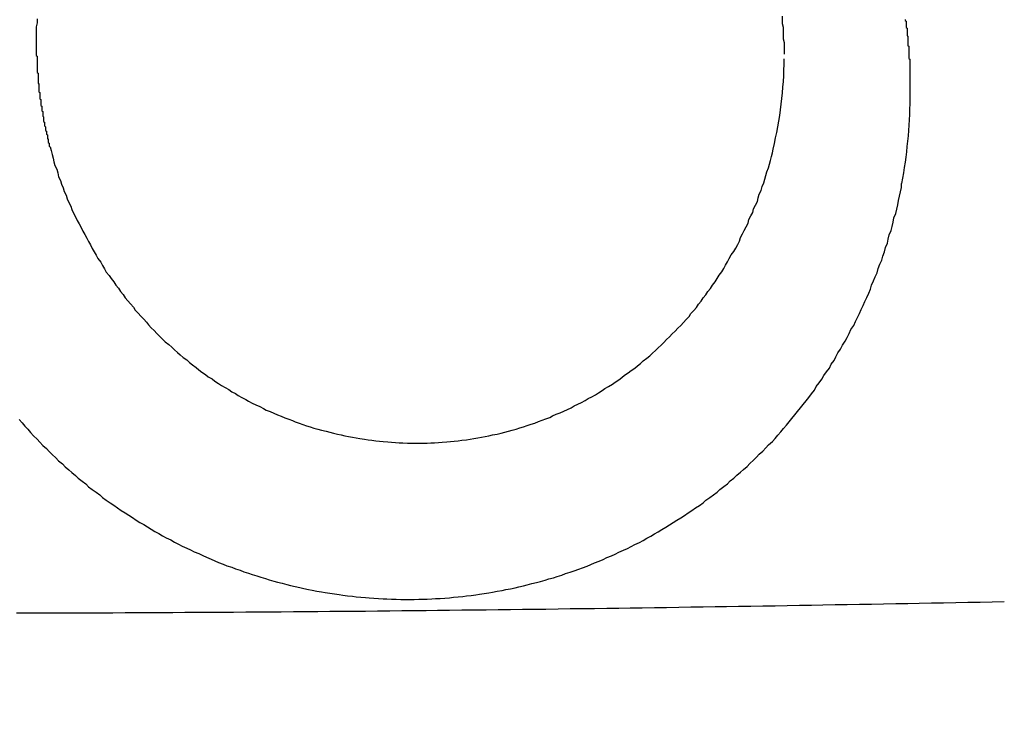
# Model space of a CAD drawing. Header units: millimetres. Extents: x 11979 to 23691, y 12825 to 41978.
# Tile 609 of 656: x 21624.738 to 21625.79, y 40478.395 to 40479.159. Entities that reach past the tile are written whole.
import ezdxf

# ---------------------------------------------------------------- set-up
doc = ezdxf.new("R2010")
doc.units = ezdxf.units.MM
for name, color, linetype in [('- niebieska cienka - izolacja', 120, 'Continuous'), ('-WYMIAR', 8, 'Continuous'), ('PROJEKTOWANE', 5, 'Continuous')]:
    doc.layers.add(name, color=color, linetype=linetype)
doc.styles.get("Standard").update_dxf_attribs({"font": 'arial.ttf'})
doc.dimstyles.new('CZA-KROPKA-50', dxfattribs={"dimtxt": 12, "dimasz": 1, "dimexe": 2, "dimexo": 25, "dimgap": 4, "dimtad": 1, "dimdec": 1, "dimrnd": 0.5, "dimzin": 9, "dimdsep": 46, "dimtxsty": 'Standard', "dimblk": 'CZA-KROPKA', "dimblk1": 'CZA-KROPKA', "dimblk2": 'CZA-KROPKA', "dimsah": 1, "dimcen": -20, "dimse1": 1, "dimse2": 1, "dimclrd": 8, "dimclre": 8, "dimclrt": 9, "dimadec": 0, "dimazin": 0, "dimtfac": 1, "dimtdec": 1, "dimtmove": 1, "dimatfit": 3, "dimldrblk": 'CZA-KROPKA', "dimfxl": 1, "dimtolj": 1, "dimtzin": 9, "dimarcsym": 0})

# ---------------------------------------------------------------- blocks, each defined once
blk = doc.blocks.new('CZA-KROPKA')
at = {"layer": '-WYMIAR', "linetype": 'ByBlock'}
for p, q in [((0, 10), (0, -10)), ((5, 0), (-5, 0))]:
    blk.add_line(p, q, dxfattribs=at)
at = {"layer": '-WYMIAR', "linetype": 'ByBlock', "const_width": 2.5}
blk.add_lwpolyline([(-1.25, 0, 1), (1.25, 0, 1)], format="xyb", close=True, dxfattribs=at)
blk = doc.blocks.new('*D1572')
at = {"layer": '-WYMIAR', "color": 8, "lineweight": -2}
blk.add_line((19929.2678, 40021.6846), (22203.2678, 40021.6846), dxfattribs=at)
at = {"layer": 'Defpoints', "color": 0}
for p in [(19928.2678, 40529.3414), (22204.2678, 40500.3414), (22204.2678, 40021.6846)]:
    blk.add_point(p, dxfattribs=at)
at = {"layer": '-WYMIAR', "color": 8, "lineweight": -2, "rotation": 180}
blk.add_blockref('CZA-KROPKA', (19928.2678, 40021.6846), dxfattribs=at)
at = {"layer": '-WYMIAR', "color": 8, "lineweight": -2}
blk.add_blockref('CZA-KROPKA', (22204.2678, 40021.6846), dxfattribs=at)
at = {"layer": '-WYMIAR', "color": 9, "insert": (21066.2678, 40031.8115), "char_height": 12, "attachment_point": 5}
blk.add_mtext('\\A1;2276', dxfattribs=at)
blk = doc.blocks.new('Pisuar NOVA PRO ze zintegrowanym ceramicznym sitkiem')
at = {"linetype": 'ByBlock'}
for points in [[(0.013882, -0.243205, 0.055374), (0.014, -0.242238)], [(0.015259, -0.243572, 0.040897), (0.015347, -0.242662)]]:
    blk.add_lwpolyline(points, format="xyb", dxfattribs=at)
for points in [[(0.014003, -0.24219, 0), (0.014003, -0.24215, 0), (0.014003, -0.242109, 0), (0.014003, -0.242069, 0), (0.013993, -0.242028, 0), (0.013993, -0.241987, 0), (0.013993, -0.241947, 0), (0.013993, -0.241906, 0), (0.013983, -0.241866, 0), (0.013983, -0.241825, 0), (0.013983, -0.241784, 0)], [(0.006013, -0.241813, 0), (0.006013, -0.241855, 0), (0.006003, -0.241896, 0), (0.006003, -0.241938, 0), (0.006003, -0.241979, 0), (0.006003, -0.242021, 0), (0.006003, -0.242062, 0), (0.006003, -0.242104, 0), (0.006003, -0.242145, 0)], [(0.015293, -0.241817, 0), (0.015293, -0.241823, 0), (0.015293, -0.241829, 0), (0.015303, -0.241835, 0), (0.015303, -0.241842, 0), (0.015303, -0.241848, 0), (0.015303, -0.241854, 0), (0.015303, -0.24186, 0), (0.015303, -0.241867, 0), (0.015303, -0.241873, 0), (0.015303, -0.241879, 0), (0.015303, -0.241885, 0), (0.015303, -0.241892, 0), (0.015303, -0.241898, 0), (0.015303, -0.241904, 0), (0.015313, -0.24191, 0), (0.015313, -0.241917, 0), (0.015313, -0.241923, 0), (0.015313, -0.241929, 0), (0.015313, -0.241936, 0), (0.015313, -0.241942, 0), (0.015313, -0.241948, 0), (0.015313, -0.241954, 0), (0.015313, -0.241961, 0), (0.015313, -0.241967, 0), (0.015313, -0.241973, 0), (0.015313, -0.241979, 0), (0.015313, -0.241986, 0), (0.015313, -0.241992, 0), (0.015323, -0.241998, 0), (0.015323, -0.242004, 0), (0.015323, -0.242011, 0), (0.015323, -0.242017, 0), (0.015323, -0.242023, 0), (0.015323, -0.24203, 0), (0.015323, -0.242036, 0), (0.015323, -0.242042, 0), (0.015323, -0.242048, 0), (0.015323, -0.242055, 0), (0.015323, -0.242061, 0), (0.015323, -0.242067, 0), (0.015323, -0.242073, 0), (0.015323, -0.24208, 0), (0.015323, -0.242086, 0), (0.015323, -0.242092, 0), (0.015323, -0.242099, 0), (0.015333, -0.242105, 0), (0.015333, -0.242111, 0), (0.015333, -0.242117, 0), (0.015333, -0.242124, 0), (0.015333, -0.24213, 0), (0.015333, -0.242136, 0), (0.015333, -0.242142, 0), (0.015333, -0.242149, 0), (0.015333, -0.242155, 0), (0.015333, -0.242161, 0), (0.015333, -0.242168, 0), (0.015333, -0.242174, 0), (0.015333, -0.24218, 0), (0.015333, -0.242186, 0), (0.015333, -0.242193, 0), (0.015333, -0.242199, 0), (0.015333, -0.242205, 0), (0.015333, -0.242211, 0), (0.015333, -0.242218, 0), (0.015333, -0.242224, 0), (0.015333, -0.24223, 0), (0.015333, -0.242236, 0), (0.015343, -0.242243, 0), (0.015343, -0.242249, 0), (0.015343, -0.242255, 0), (0.015343, -0.242262, 0), (0.015343, -0.242268, 0), (0.015343, -0.242274, 0), (0.015343, -0.24228, 0), (0.015343, -0.242287, 0), (0.015343, -0.242293, 0), (0.015343, -0.242299, 0), (0.015343, -0.242305, 0), (0.015343, -0.242312, 0), (0.015343, -0.242318, 0), (0.015343, -0.242324, 0), (0.015343, -0.24233, 0), (0.015343, -0.242337, 0), (0.015343, -0.242343, 0), (0.015343, -0.242349, 0), (0.015343, -0.242356, 0), (0.015343, -0.242362, 0), (0.015343, -0.242368, 0), (0.015343, -0.242374, 0), (0.015343, -0.242381, 0), (0.015343, -0.242387, 0), (0.015343, -0.242393, 0), (0.015343, -0.242399, 0), (0.015343, -0.242406, 0), (0.015343, -0.242412, 0), (0.015343, -0.242418, 0), (0.015343, -0.242424, 0), (0.015343, -0.242431, 0), (0.015343, -0.242437, 0), (0.015343, -0.242443, 0), (0.015343, -0.242449, 0), (0.015343, -0.242456, 0), (0.015343, -0.242462, 0), (0.015343, -0.242468, 0), (0.015343, -0.242474, 0), (0.015343, -0.242481, 0), (0.015343, -0.242487, 0), (0.015343, -0.242493, 0), (0.015343, -0.2425, 0), (0.015343, -0.242506, 0), (0.015343, -0.242512, 0), (0.015343, -0.242518, 0), (0.015343, -0.242525, 0), (0.015343, -0.242531, 0), (0.015343, -0.242537, 0), (0.015343, -0.242543, 0), (0.015343, -0.24255, 0), (0.015343, -0.242556, 0), (0.015343, -0.242562, 0), (0.015343, -0.242568, 0), (0.015343, -0.242575, 0), (0.015343, -0.242581, 0), (0.015343, -0.242587, 0), (0.015343, -0.242593, 0), (0.015343, -0.242599, 0), (0.015343, -0.242606, 0), (0.015343, -0.242612, 0), (0.015343, -0.242618, 0), (0.015343, -0.242624, 0), (0.015343, -0.242631, 0), (0.015343, -0.242637, 0), (0.015343, -0.242643, 0), (0.015343, -0.242649, 0), (0.015343, -0.242656, 0), (0.015343, -0.242662, 0)], [(0.006003, -0.242145, 0), (0.006003, -0.242153, 0), (0.006003, -0.242162, 0), (0.006003, -0.24217, 0), (0.006003, -0.242178, 0), (0.006003, -0.242187, 0), (0.006003, -0.242195, 0), (0.006003, -0.242203, 0), (0.006013, -0.242212, 0), (0.006013, -0.24222, 0), (0.006013, -0.242228, 0), (0.006013, -0.242237, 0), (0.006013, -0.242245, 0), (0.006013, -0.242253, 0), (0.006013, -0.242262, 0), (0.006013, -0.24227, 0), (0.006013, -0.242278, 0), (0.006013, -0.242286, 0), (0.006013, -0.242295, 0), (0.006013, -0.242303, 0), (0.006013, -0.242311, 0), (0.006013, -0.24232, 0), (0.006013, -0.242328, 0), (0.006013, -0.242336, 0), (0.006013, -0.242344, 0), (0.006013, -0.242353, 0), (0.006013, -0.242361, 0), (0.006013, -0.242369, 0), (0.006013, -0.242378, 0), (0.006013, -0.242386, 0), (0.006023, -0.242394, 0), (0.006023, -0.242402, 0), (0.006023, -0.242411, 0), (0.006023, -0.242419, 0), (0.006023, -0.242427, 0), (0.006023, -0.242436, 0), (0.006023, -0.242444, 0), (0.006023, -0.242452, 0), (0.006023, -0.24246, 0), (0.006023, -0.242469, 0), (0.006023, -0.242477, 0), (0.006023, -0.242485, 0), (0.006023, -0.242493, 0), (0.006023, -0.242501, 0), (0.006033, -0.24251, 0), (0.006033, -0.242518, 0), (0.006033, -0.242526, 0), (0.006033, -0.242534, 0), (0.006033, -0.242543, 0), (0.006033, -0.242551, 0), (0.006033, -0.242559, 0), (0.006033, -0.242567, 0), (0.006033, -0.242576, 0), (0.006033, -0.242584, 0), (0.006033, -0.242592, 0), (0.006043, -0.2426, 0), (0.006043, -0.242608, 0), (0.006043, -0.242617, 0), (0.006043, -0.242625, 0), (0.006043, -0.242633, 0), (0.006043, -0.242641, 0), (0.006043, -0.242649, 0), (0.006043, -0.242657, 0), (0.006043, -0.242666, 0), (0.006053, -0.242674, 0), (0.006053, -0.242682, 0), (0.006053, -0.24269, 0), (0.006053, -0.242698, 0), (0.006053, -0.242707, 0), (0.006053, -0.242715, 0), (0.006053, -0.242723, 0), (0.006053, -0.242731, 0), (0.006053, -0.242739, 0), (0.006063, -0.242747, 0), (0.006063, -0.242755, 0), (0.006063, -0.242764, 0), (0.006063, -0.242772, 0), (0.006063, -0.24278, 0), (0.006063, -0.242788, 0), (0.006063, -0.242796, 0), (0.006073, -0.242804, 0), (0.006073, -0.242812, 0), (0.006073, -0.24282, 0), (0.006073, -0.242828, 0), (0.006073, -0.242837, 0), (0.006073, -0.242845, 0), (0.006073, -0.242853, 0), (0.006083, -0.242861, 0), (0.006083, -0.242869, 0), (0.006083, -0.242877, 0), (0.006083, -0.242885, 0), (0.006083, -0.242893, 0), (0.006083, -0.242901, 0), (0.006083, -0.242909, 0), (0.006093, -0.242917, 0), (0.006093, -0.242925, 0), (0.006093, -0.242933, 0), (0.006093, -0.242941, 0), (0.006093, -0.242949, 0), (0.006093, -0.242957, 0), (0.006103, -0.242965, 0), (0.006103, -0.242974, 0), (0.006103, -0.242982, 0), (0.006103, -0.24299, 0), (0.006103, -0.242998, 0), (0.006103, -0.243006, 0), (0.006113, -0.243014, 0), (0.006113, -0.243022, 0), (0.006113, -0.243029, 0), (0.006113, -0.243037, 0), (0.006113, -0.243045, 0), (0.006123, -0.243053, 0), (0.006123, -0.243061, 0), (0.006123, -0.243069, 0), (0.006123, -0.243077, 0), (0.006123, -0.243085, 0), (0.006123, -0.243093, 0), (0.006133, -0.243101, 0), (0.006133, -0.243109, 0), (0.006133, -0.243117, 0), (0.006133, -0.243125, 0), (0.006133, -0.243133, 0), (0.006143, -0.243141, 0), (0.006143, -0.243149, 0), (0.006143, -0.243157, 0), (0.006143, -0.243164, 0), (0.006143, -0.243172, 0), (0.006153, -0.24318, 0)], [(0.006153, -0.24318, 0), (0.006163, -0.24322, 0), (0.006173, -0.243261, 0), (0.006183, -0.243301, 0), (0.006193, -0.243341, 0), (0.006203, -0.243381, 0), (0.006223, -0.243421, 0), (0.006233, -0.24346, 0), (0.006243, -0.2435, 0), (0.006263, -0.24354, 0), (0.006273, -0.243579, 0), (0.006293, -0.243619, 0), (0.006303, -0.243658, 0), (0.006323, -0.243697, 0), (0.006333, -0.243736, 0), (0.006353, -0.243775, 0), (0.006373, -0.243814, 0), (0.006383, -0.243852, 0), (0.006403, -0.243891, 0), (0.006423, -0.243929, 0), (0.006443, -0.243967, 0), (0.006463, -0.244005, 0), (0.006483, -0.244043, 0), (0.006503, -0.244081, 0), (0.006523, -0.244119, 0), (0.006543, -0.244156, 0), (0.006563, -0.244193, 0), (0.006583, -0.24423, 0), (0.006603, -0.244267, 0), (0.006623, -0.244304, 0), (0.006643, -0.24434, 0), (0.006663, -0.244376, 0), (0.006693, -0.244413, 0), (0.006713, -0.244448, 0), (0.006733, -0.244484, 0), (0.006753, -0.24452, 0), (0.006783, -0.244555, 0), (0.006803, -0.24459, 0), (0.006833, -0.244625, 0), (0.006853, -0.244659, 0), (0.006883, -0.244693, 0), (0.006903, -0.244727, 0), (0.006933, -0.244761, 0), (0.006953, -0.244795, 0), (0.006983, -0.244828, 0), (0.007013, -0.244861, 0), (0.007043, -0.244894, 0), (0.007063, -0.244926, 0), (0.007093, -0.244959, 0), (0.007123, -0.244991, 0), (0.007153, -0.245022, 0), (0.007183, -0.245054, 0), (0.007203, -0.245085, 0), (0.007233, -0.245116, 0), (0.007263, -0.245146, 0), (0.007293, -0.245176, 0), (0.007323, -0.245206, 0), (0.007353, -0.245236, 0), (0.007383, -0.245265, 0), (0.007423, -0.245294, 0), (0.007453, -0.245322, 0), (0.007483, -0.245351, 0), (0.007513, -0.245379, 0), (0.007543, -0.245406, 0), (0.007573, -0.245434, 0), (0.007613, -0.24546, 0), (0.007643, -0.245487, 0), (0.007673, -0.245513, 0), (0.007713, -0.245539, 0), (0.007743, -0.245564, 0), (0.007773, -0.24559, 0), (0.007813, -0.245614, 0), (0.007843, -0.245639, 0), (0.007883, -0.245663, 0), (0.007913, -0.245686, 0), (0.007953, -0.24571, 0), (0.007983, -0.245733, 0), (0.008023, -0.245755, 0), (0.008063, -0.245777, 0), (0.008093, -0.245799, 0), (0.008133, -0.24582, 0), (0.008163, -0.245841, 0), (0.008203, -0.245862, 0), (0.008243, -0.245882, 0), (0.008273, -0.245902, 0), (0.008313, -0.245921, 0), (0.008353, -0.24594, 0), (0.008393, -0.245959, 0), (0.008433, -0.245977, 0), (0.008463, -0.245995, 0), (0.008503, -0.246012, 0), (0.008543, -0.246029, 0), (0.008583, -0.246046, 0), (0.008623, -0.246062, 0), (0.008663, -0.246078, 0), (0.008703, -0.246093, 0), (0.008743, -0.246108, 0), (0.008773, -0.246122, 0), (0.008813, -0.246136, 0), (0.008853, -0.24615, 0), (0.008893, -0.246163, 0), (0.008933, -0.246176, 0), (0.008973, -0.246188, 0), (0.009013, -0.2462, 0), (0.009053, -0.246211, 0), (0.009103, -0.246222, 0), (0.009143, -0.246233, 0), (0.009183, -0.246243, 0), (0.009223, -0.246253, 0), (0.009263, -0.246262, 0), (0.009303, -0.246271, 0), (0.009343, -0.246279, 0), (0.009383, -0.246287, 0), (0.009423, -0.246294, 0), (0.009463, -0.246301, 0), (0.009513, -0.246308, 0), (0.009553, -0.246314, 0), (0.009593, -0.246319, 0), (0.009633, -0.246324, 0), (0.009673, -0.246329, 0), (0.009713, -0.246333, 0), (0.009763, -0.246337, 0), (0.009803, -0.24634, 0), (0.009843, -0.246343, 0), (0.009883, -0.246345, 0), (0.009923, -0.246347, 0), (0.009973, -0.246348, 0), (0.010013, -0.246349, 0), (0.010053, -0.24635, 0), (0.010093, -0.24635, 0), (0.010133, -0.246349, 0), (0.010183, -0.246348, 0), (0.010223, -0.246347, 0), (0.010263, -0.246345, 0), (0.010303, -0.246343, 0), (0.010343, -0.24634, 0), (0.010393, -0.246337, 0), (0.010433, -0.246333, 0), (0.010473, -0.246329, 0), (0.010513, -0.246324, 0), (0.010553, -0.246319, 0), (0.010603, -0.246313, 0), (0.010643, -0.246307, 0), (0.010683, -0.246301, 0), (0.010723, -0.246294, 0), (0.010763, -0.246286, 0), (0.010803, -0.246279, 0), (0.010843, -0.24627, 0), (0.010883, -0.246261, 0), (0.010933, -0.246252, 0), (0.010973, -0.246242, 0), (0.011013, -0.246232, 0), (0.011053, -0.246221, 0), (0.011093, -0.24621, 0), (0.011133, -0.246199, 0), (0.011173, -0.246187, 0), (0.011213, -0.246174, 0), (0.011253, -0.246161, 0), (0.011293, -0.246148, 0), (0.011333, -0.246134, 0), (0.011373, -0.246119, 0), (0.011413, -0.246105, 0), (0.011453, -0.246089, 0), (0.011493, -0.246074, 0), (0.011523, -0.246058, 0), (0.011563, -0.246041, 0), (0.011603, -0.246024, 0), (0.011643, -0.246007, 0), (0.011683, -0.245989, 0), (0.011723, -0.245971, 0), (0.011753, -0.245952, 0), (0.011793, -0.245933, 0), (0.011833, -0.245913, 0), (0.011873, -0.245894, 0), (0.011903, -0.245873, 0), (0.011943, -0.245853, 0), (0.011983, -0.245832, 0), (0.012013, -0.24581, 0), (0.012053, -0.245788, 0), (0.012083, -0.245766, 0), (0.012123, -0.245743, 0), (0.012163, -0.24572, 0), (0.012193, -0.245697, 0), (0.012233, -0.245673, 0), (0.012263, -0.245649, 0), (0.012293, -0.245624, 0), (0.012333, -0.245599, 0), (0.012363, -0.245574, 0), (0.012403, -0.245548, 0), (0.012433, -0.245522, 0), (0.012463, -0.245496, 0), (0.012493, -0.245469, 0), (0.012533, -0.245442, 0), (0.012563, -0.245414, 0), (0.012593, -0.245387, 0), (0.012623, -0.245358, 0), (0.012653, -0.24533, 0), (0.012683, -0.245301, 0), (0.012713, -0.245272, 0), (0.012743, -0.245242, 0), (0.012773, -0.245213, 0), (0.012803, -0.245182, 0), (0.012833, -0.245152, 0), (0.012863, -0.245121, 0), (0.012893, -0.24509, 0), (0.012923, -0.245059, 0), (0.012953, -0.245027, 0), (0.012983, -0.244995, 0), (0.013003, -0.244963, 0), (0.013033, -0.24493, 0), (0.013063, -0.244897, 0), (0.013083, -0.244864, 0), (0.013113, -0.244831, 0), (0.013133, -0.244797, 0), (0.013163, -0.244763, 0), (0.013183, -0.244729, 0), (0.013213, -0.244694, 0), (0.013233, -0.24466, 0), (0.013263, -0.244625, 0), (0.013283, -0.244589, 0), (0.013303, -0.244554, 0), (0.013333, -0.244518, 0), (0.013353, -0.244482, 0), (0.013373, -0.244446, 0), (0.013393, -0.24441, 0), (0.013413, -0.244373, 0), (0.013433, -0.244337, 0), (0.013463, -0.2443, 0), (0.013483, -0.244263, 0), (0.013503, -0.244225, 0), (0.013523, -0.244188, 0), (0.013533, -0.24415, 0), (0.013553, -0.244112, 0), (0.013573, -0.244074, 0), (0.013593, -0.244036, 0), (0.013613, -0.243998, 0), (0.013623, -0.243959, 0), (0.013643, -0.24392, 0), (0.013663, -0.243882, 0), (0.013673, -0.243843, 0), (0.013693, -0.243804, 0), (0.013713, -0.243764, 0), (0.013723, -0.243725, 0), (0.013733, -0.243686, 0), (0.013753, -0.243646, 0), (0.013763, -0.243606, 0), (0.013783, -0.243567, 0), (0.013793, -0.243527, 0), (0.013803, -0.243487, 0), (0.013813, -0.243447, 0), (0.013833, -0.243406, 0), (0.013843, -0.243366, 0), (0.013853, -0.243326, 0), (0.013863, -0.243285, 0), (0.013873, -0.243245, 0), (0.013883, -0.243205, 0)], [(0.005823, -0.246095, 0), (0.005853, -0.246131, 0), (0.005883, -0.246166, 0), (0.005913, -0.246201, 0), (0.005943, -0.246236, 0), (0.005973, -0.246271, 0), (0.006013, -0.246305, 0), (0.006043, -0.246339, 0), (0.006073, -0.246373, 0), (0.006113, -0.246406, 0), (0.006143, -0.246439, 0), (0.006173, -0.246472, 0), (0.006213, -0.246505, 0), (0.006243, -0.246537, 0), (0.006283, -0.246569, 0), (0.006313, -0.246601, 0), (0.006353, -0.246633, 0), (0.006383, -0.246664, 0), (0.006423, -0.246695, 0), (0.006453, -0.246725, 0), (0.006493, -0.246756, 0), (0.006533, -0.246786, 0), (0.006563, -0.246815, 0), (0.006603, -0.246845, 0), (0.006643, -0.246874, 0), (0.006683, -0.246902, 0), (0.006713, -0.246931, 0), (0.006753, -0.246959, 0), (0.006793, -0.246987, 0), (0.006833, -0.247014, 0), (0.006873, -0.247041, 0), (0.006913, -0.247068, 0), (0.006953, -0.247094, 0), (0.006993, -0.24712, 0), (0.007033, -0.247146, 0), (0.007073, -0.247172, 0), (0.007113, -0.247197, 0), (0.007153, -0.247221, 0), (0.007193, -0.247246, 0), (0.007233, -0.24727, 0), (0.007273, -0.247294, 0), (0.007313, -0.247317, 0), (0.007353, -0.24734, 0), (0.007393, -0.247363, 0), (0.007443, -0.247385, 0), (0.007483, -0.247407, 0), (0.007523, -0.247429, 0), (0.007563, -0.24745, 0), (0.007613, -0.247471, 0), (0.007653, -0.247491, 0), (0.007693, -0.247512, 0), (0.007743, -0.247531, 0), (0.007783, -0.247551, 0), (0.007823, -0.24757, 0), (0.007873, -0.247589, 0), (0.007913, -0.247607, 0), (0.007953, -0.247625, 0), (0.008003, -0.247643, 0), (0.008043, -0.24766, 0), (0.008093, -0.247677, 0), (0.008133, -0.247693, 0), (0.008183, -0.247709, 0), (0.008223, -0.247725, 0), (0.008273, -0.24774, 0), (0.008313, -0.247755, 0), (0.008363, -0.24777, 0), (0.008403, -0.247784, 0), (0.008453, -0.247797, 0), (0.008493, -0.247811, 0), (0.008543, -0.247824, 0), (0.008583, -0.247836, 0), (0.008633, -0.247848, 0), (0.008683, -0.24786, 0), (0.008723, -0.247872, 0), (0.008773, -0.247883, 0), (0.008823, -0.247893, 0), (0.008863, -0.247903, 0), (0.008913, -0.247913, 0), (0.008953, -0.247922, 0), (0.009003, -0.247931, 0), (0.009053, -0.24794, 0), (0.009093, -0.247948, 0), (0.009143, -0.247955, 0), (0.009193, -0.247962, 0), (0.009243, -0.247969, 0), (0.009283, -0.247976, 0), (0.009333, -0.247981, 0), (0.009383, -0.247987, 0), (0.009423, -0.247992, 0), (0.009473, -0.247997, 0), (0.009523, -0.248001, 0), (0.009563, -0.248005, 0), (0.009613, -0.248008, 0), (0.009663, -0.248011, 0), (0.009713, -0.248014, 0), (0.009753, -0.248016, 0), (0.009803, -0.248018, 0), (0.009853, -0.248019, 0), (0.009903, -0.24802, 0), (0.009943, -0.24802, 0), (0.009993, -0.24802, 0), (0.010043, -0.24802, 0), (0.010093, -0.248019, 0), (0.010133, -0.248018, 0), (0.010183, -0.248017, 0), (0.010233, -0.248014, 0), (0.010273, -0.248012, 0), (0.010323, -0.248009, 0), (0.010373, -0.248006, 0), (0.010423, -0.248002, 0), (0.010463, -0.247998, 0), (0.010513, -0.247993, 0), (0.010563, -0.247989, 0), (0.010603, -0.247983, 0), (0.010653, -0.247977, 0), (0.010703, -0.247971, 0), (0.010743, -0.247964, 0), (0.010793, -0.247957, 0), (0.010843, -0.24795, 0), (0.010883, -0.247942, 0), (0.010933, -0.247934, 0), (0.010983, -0.247925, 0), (0.011023, -0.247916, 0), (0.011073, -0.247906, 0), (0.011123, -0.247896, 0), (0.011163, -0.247886, 0), (0.011213, -0.247875, 0), (0.011253, -0.247864, 0), (0.011303, -0.247852, 0), (0.011353, -0.24784, 0), (0.011393, -0.247828, 0), (0.011443, -0.247815, 0), (0.011483, -0.247802, 0), (0.011533, -0.247788, 0), (0.011573, -0.247774, 0), (0.011623, -0.24776, 0), (0.011663, -0.247745, 0), (0.011713, -0.247729, 0), (0.011753, -0.247714, 0), (0.011803, -0.247698, 0), (0.011843, -0.247681, 0), (0.011893, -0.247664, 0), (0.011933, -0.247647, 0), (0.011973, -0.247629, 0), (0.012023, -0.247611, 0), (0.012063, -0.247593, 0), (0.012103, -0.247574, 0), (0.012153, -0.247555, 0), (0.012193, -0.247536, 0), (0.012233, -0.247516, 0), (0.012283, -0.247495, 0), (0.012323, -0.247475, 0), (0.012363, -0.247454, 0), (0.012403, -0.247432, 0), (0.012453, -0.247411, 0), (0.012493, -0.247389, 0), (0.012533, -0.247366, 0), (0.012573, -0.247343, 0), (0.012613, -0.24732, 0), (0.012653, -0.247297, 0), (0.012693, -0.247273, 0), (0.012733, -0.247248, 0), (0.012773, -0.247224, 0), (0.012813, -0.247199, 0), (0.012853, -0.247174, 0), (0.012893, -0.247148, 0), (0.012933, -0.247122, 0), (0.012973, -0.247096, 0), (0.013013, -0.247069, 0), (0.013053, -0.247042, 0), (0.013093, -0.247015, 0), (0.013133, -0.246987, 0), (0.013163, -0.246959, 0), (0.013203, -0.246931, 0), (0.013243, -0.246902, 0), (0.013283, -0.246873, 0), (0.013313, -0.246844, 0), (0.013353, -0.246814, 0), (0.013393, -0.246784, 0), (0.013423, -0.246754, 0), (0.013463, -0.246723, 0), (0.013493, -0.246693, 0), (0.013533, -0.246661, 0), (0.013563, -0.24663, 0), (0.013603, -0.246598, 0), (0.013633, -0.246566, 0), (0.013673, -0.246533, 0), (0.013703, -0.246501, 0), (0.013733, -0.246467, 0), (0.013773, -0.246434, 0), (0.013803, -0.2464, 0), (0.013833, -0.246366, 0), (0.013873, -0.246332, 0), (0.013903, -0.246298, 0), (0.013933, -0.246263, 0), (0.013963, -0.246227, 0), (0.013993, -0.246192, 0), (0.014023, -0.246156, 0), (0.014053, -0.24612, 0), (0.014083, -0.246084, 0), (0.014113, -0.246047, 0), (0.014143, -0.24601, 0), (0.014173, -0.245973, 0), (0.014203, -0.245936, 0), (0.014233, -0.245898, 0), (0.014263, -0.24586, 0), (0.014293, -0.245822, 0), (0.014323, -0.245783, 0), (0.014343, -0.245744, 0), (0.014373, -0.245705, 0), (0.014403, -0.245666, 0), (0.014423, -0.245626, 0), (0.014453, -0.245587, 0), (0.014483, -0.245547, 0), (0.014503, -0.245506, 0), (0.014533, -0.245466, 0), (0.014553, -0.245425, 0), (0.014573, -0.245384, 0), (0.014603, -0.245343, 0), (0.014623, -0.245302, 0), (0.014653, -0.24526, 0), (0.014673, -0.245218, 0), (0.014693, -0.245176, 0), (0.014713, -0.245134, 0), (0.014743, -0.245092, 0), (0.014763, -0.245049, 0), (0.014783, -0.245007, 0), (0.014803, -0.244964, 0), (0.014823, -0.244921, 0), (0.014843, -0.244878, 0), (0.014863, -0.244834, 0), (0.014883, -0.244791, 0), (0.014903, -0.244747, 0), (0.014923, -0.244703, 0), (0.014933, -0.244659, 0), (0.014953, -0.244615, 0), (0.014973, -0.244571, 0), (0.014993, -0.244527, 0), (0.015003, -0.244482, 0), (0.015023, -0.244437, 0), (0.015043, -0.244393, 0), (0.015053, -0.244348, 0), (0.015073, -0.244303, 0), (0.015083, -0.244258, 0), (0.015103, -0.244212, 0), (0.015113, -0.244167, 0), (0.015123, -0.244122, 0), (0.015143, -0.244076, 0), (0.015153, -0.244031, 0), (0.015163, -0.243985, 0), (0.015173, -0.243939, 0), (0.015193, -0.243893, 0), (0.015203, -0.243847, 0), (0.015213, -0.243801, 0), (0.015223, -0.243755, 0), (0.015233, -0.243709, 0), (0.015243, -0.243663, 0), (0.015253, -0.243617, 0), (0.015253, -0.243571, 0)], [(0.016353, -0.248048, 0), (0.016223, -0.24805, 0), (0.016093, -0.248053, 0), (0.015963, -0.248055, 0), (0.015833, -0.248057, 0), (0.015703, -0.24806, 0), (0.015573, -0.248062, 0), (0.015443, -0.248065, 0), (0.015323, -0.248067, 0), (0.015193, -0.248069, 0), (0.015063, -0.248071, 0), (0.014933, -0.248074, 0), (0.014803, -0.248076, 0), (0.014673, -0.248078, 0), (0.014543, -0.24808, 0), (0.014413, -0.248083, 0), (0.014293, -0.248085, 0), (0.014163, -0.248087, 0), (0.014033, -0.248089, 0), (0.013903, -0.248091, 0), (0.013773, -0.248093, 0), (0.013643, -0.248095, 0), (0.013513, -0.248097, 0), (0.013383, -0.248099, 0), (0.013263, -0.248101, 0), (0.013133, -0.248103, 0), (0.013003, -0.248105, 0), (0.012873, -0.248107, 0), (0.012743, -0.248109, 0), (0.012613, -0.248111, 0), (0.012483, -0.248113, 0), (0.012353, -0.248115, 0), (0.012233, -0.248116, 0), (0.012103, -0.248118, 0), (0.011973, -0.24812, 0), (0.011843, -0.248122, 0), (0.011713, -0.248123, 0), (0.011583, -0.248125, 0), (0.011453, -0.248127, 0), (0.011323, -0.248128, 0), (0.011203, -0.24813, 0), (0.011073, -0.248131, 0), (0.010943, -0.248133, 0), (0.010813, -0.248135, 0), (0.010683, -0.248136, 0), (0.010553, -0.248137, 0), (0.010423, -0.248139, 0), (0.010293, -0.24814, 0), (0.010173, -0.248142, 0), (0.010043, -0.248143, 0), (0.009913, -0.248144, 0), (0.009783, -0.248146, 0), (0.009653, -0.248147, 0), (0.009523, -0.248148, 0), (0.009393, -0.248149, 0), (0.009273, -0.24815, 0), (0.009143, -0.248151, 0), (0.009013, -0.248153, 0), (0.008883, -0.248154, 0), (0.008753, -0.248155, 0), (0.008623, -0.248156, 0), (0.008493, -0.248157, 0), (0.008363, -0.248158, 0), (0.008243, -0.248158, 0), (0.008113, -0.248159, 0), (0.007983, -0.24816, 0), (0.007853, -0.248161, 0), (0.007723, -0.248162, 0), (0.007593, -0.248162, 0), (0.007463, -0.248163, 0), (0.007333, -0.248164, 0), (0.007213, -0.248164, 0), (0.007083, -0.248165, 0), (0.006953, -0.248165, 0), (0.006823, -0.248166, 0), (0.006693, -0.248166, 0), (0.006563, -0.248167, 0), (0.006433, -0.248167, 0), (0.006303, -0.248168, 0), (0.006183, -0.248168, 0), (0.006053, -0.248168, 0), (0.005923, -0.248168, 0), (0.005793, -0.248169, 0)]]:
    blk.add_polyline3d(points)

msp = doc.modelspace()

# ---------------------------------------------------------------- hatches: boundary and pattern name
at = {"layer": '- niebieska cienka - izolacja'}
h = msp.add_hatch(dxfattribs=at)
h.set_pattern_fill('ANSI31', color=5, scale=10)
h.set_pattern_definition([(315, (8112.473, 14221.135), (19.7999996, -4e-15), [3.394112, -24.607316]), (315, (8112.473, 14240.935), (19.7999996, -4e-15), [3.394112, -24.607316]), (315, (8126.073, 14214.135), (19.7999996, -4e-15), [3.959798, -24.04163]), (315, (8126.073, 14233.935), (19.7999996, -4e-15), [3.959798, -24.04163]), (0, (8122.273, 14219.935), (0, 19.8), [0.2, -19.6]), (90, (8122.473, 14219.935), (-19.8, 1e-15), [0.2, -19.6]), (0, (8122.473, 14220.135), (0, 19.8), [0.2, -19.6]), (0, (8122.673, 14220.135), (0, 19.8), [0.2, -19.6]), (0, (8122.873, 14220.135), (0, 19.8), [0.2, -19.6]), (0, (8123.073, 14220.135), (0, 19.8), [0.2, -19.6]), (90, (8123.273, 14219.935), (-19.8, 1e-15), [0.2, -19.6]), (0, (8123.273, 14219.935), (0, 19.8), [0.2, -19.6]), (90, (8123.473, 14219.735), (-19.8, 1e-15), [0.2, -19.6]), (0, (8123.473, 14219.735), (0, 19.8), [0.2, -19.6]), (90, (8123.673, 14219.535), (-19.8, 1e-15), [0.2, -19.6]), (90, (8123.673, 14219.335), (-19.8, 1e-15), [0.2, -19.6]), (90, (8123.673, 14219.135), (-19.8, 1e-15), [0.2, -19.6]), (90, (8123.673, 14218.935), (-19.8, 1e-15), [0.2, -19.6]), (0, (8123.473, 14218.935), (0, 19.8), [0.2, -19.6]), (90, (8123.473, 14218.735), (-19.8, 1e-15), [0.2, -19.6]), (0, (8123.273, 14218.735), (0, 19.8), [0.2, -19.6]), (90, (8123.273, 14218.535), (-19.8, 1e-15), [0.2, -19.6]), (0, (8123.073, 14218.535), (0, 19.8), [0.2, -19.6]), (0, (8122.873, 14218.535), (0, 19.8), [0.2, -19.6]), (0, (8122.673, 14218.535), (0, 19.8), [0.2, -19.6]), (0, (8122.473, 14218.535), (0, 19.8), [0.2, -19.6]), (90, (8122.473, 14218.535), (-19.8, 1e-15), [0.2, -19.6]), (0, (8122.273, 14218.735), (0, 19.8), [0.2, -19.6]), (90, (8122.273, 14218.735), (-19.8, 1e-15), [0.2, -19.6]), (0, (8122.073, 14218.935), (0, 19.8), [0.2, -19.6]), (90, (8122.073, 14218.935), (-19.8, 1e-15), [0.2, -19.6]), (90, (8122.073, 14219.135), (-19.8, 1e-15), [0.2, -19.6]), (90, (8122.073, 14219.335), (-19.8, 1e-15), [0.2, -19.6]), (90, (8122.073, 14219.535), (-19.8, 1e-15), [0.2, -19.6]), (0, (8122.073, 14219.735), (0, 19.8), [0.2, -19.6]), (90, (8122.273, 14219.735), (-19.8, 1e-15), [0.2, -19.6]), (90, (8119.273, 14202.735), (-19.8, 1e-15), [0.2, -19.6]), (0, (8119.073, 14202.735), (0, 19.8), [0.2, -19.6]), (90, (8119.073, 14202.535), (-19.8, 1e-15), [0.2, -19.6]), (90, (8119.073, 14202.335), (-19.8, 1e-15), [0.2, -19.6]), (90, (8119.073, 14202.135), (-19.8, 1e-15), [0.2, -19.6]), (90, (8119.073, 14201.935), (-19.8, 1e-15), [0.2, -19.6]), (0, (8119.073, 14201.935), (0, 19.8), [0.2, -19.6]), (90, (8119.273, 14201.735), (-19.8, 1e-15), [0.2, -19.6]), (0, (8119.273, 14201.735), (0, 19.8), [0.2, -19.6]), (90, (8119.473, 14201.535), (-19.8, 1e-15), [0.2, -19.6]), (0, (8119.473, 14201.535), (0, 19.8), [0.2, -19.6]), (90, (8119.673, 14201.335), (-19.8, 1e-15), [0.2, -19.6]), (0, (8119.673, 14201.335), (0, 19.8), [0.2, -19.6]), (0, (8119.873, 14201.335), (0, 19.8), [0.2, -19.6]), (0, (8120.073, 14201.335), (0, 19.8), [0.2, -19.6]), (0, (8120.273, 14201.335), (0, 19.8), [0.2, -19.6]), (90, (8120.473, 14201.335), (-19.8, 1e-15), [0.2, -19.6]), (0, (8120.473, 14201.535), (0, 19.8), [0.2, -19.6]), (90, (8120.673, 14201.535), (-19.8, 1e-15), [0.2, -19.6]), (0, (8120.673, 14201.735), (0, 19.8), [0.2, -19.6]), (90, (8120.873, 14201.735), (-19.8, 1e-15), [0.2, -19.6]), (0, (8120.873, 14201.935), (0, 19.8), [0.2, -19.6]), (90, (8121.073, 14201.935), (-19.8, 1e-15), [0.2, -19.6]), (90, (8121.073, 14202.135), (-19.8, 1e-15), [0.2, -19.6]), (90, (8121.073, 14202.335), (-19.8, 1e-15), [0.2, -19.6]), (90, (8121.073, 14202.535), (-19.8, 1e-15), [0.2, -19.6]), (0, (8120.873, 14202.735), (0, 19.8), [0.2, -19.6]), (90, (8120.873, 14202.735), (-19.8, 1e-15), [0.2, -19.6]), (0, (8120.673, 14202.935), (0, 19.8), [0.2, -19.6]), (90, (8120.673, 14202.935), (-19.8, 1e-15), [0.2, -19.6]), (0, (8120.473, 14203.135), (0, 19.8), [0.2, -19.6]), (90, (8120.473, 14203.135), (-19.8, 1e-15), [0.2, -19.6]), (0, (8120.273, 14203.335), (0, 19.8), [0.2, -19.6]), (0, (8120.073, 14203.335), (0, 19.8), [0.2, -19.6]), (0, (8119.873, 14203.335), (0, 19.8), [0.2, -19.6]), (0, (8119.673, 14203.335), (0, 19.8), [0.2, -19.6]), (90, (8119.673, 14203.135), (-19.8, 1e-15), [0.2, -19.6]), (0, (8119.473, 14203.135), (0, 19.8), [0.2, -19.6]), (90, (8119.473, 14202.935), (-19.8, 1e-15), [0.2, -19.6]), (0, (8119.273, 14202.935), (0, 19.8), [0.2, -19.6]), (90, (8122.273, 14203.335), (-19.8, 1e-15), [0.2, -19.6]), (0, (8122.273, 14203.535), (0, 19.8), [0.2, -19.6]), (90, (8122.473, 14203.535), (-19.8, 1e-15), [0.2, -19.6]), (0, (8122.473, 14203.735), (0, 19.8), [0.2, -19.6]), (0, (8122.673, 14203.735), (0, 19.8), [0.2, -19.6]), (0, (8122.873, 14203.735), (0, 19.8), [0.2, -19.6]), (0, (8123.073, 14203.735), (0, 19.8), [0.2, -19.6]), (0, (8123.273, 14203.735), (0, 19.8), [0.2, -19.6]), (0, (8123.473, 14203.735), (0, 19.8), [0.2, -19.6]), (90, (8123.673, 14203.535), (-19.8, 1e-15), [0.2, -19.6]), (0, (8123.673, 14203.535), (0, 19.8), [0.2, -19.6]), (90, (8123.873, 14203.335), (-19.8, 1e-15), [0.2, -19.6]), (0, (8123.873, 14203.335), (0, 19.8), [0.2, -19.6]), (90, (8124.073, 14203.135), (-19.8, 1e-15), [0.2, -19.6]), (0, (8124.073, 14203.135), (0, 19.8), [0.2, -19.6]), (90, (8124.273, 14202.935), (-19.8, 1e-15), [0.2, -19.6]), (90, (8124.273, 14202.735), (-19.8, 1e-15), [0.2, -19.6]), (90, (8124.273, 14202.535), (-19.8, 1e-15), [0.2, -19.6]), (90, (8124.273, 14202.335), (-19.8, 1e-15), [0.2, -19.6]), (90, (8124.273, 14202.135), (-19.8, 1e-15), [0.2, -19.6]), (90, (8124.273, 14201.935), (-19.8, 1e-15), [0.2, -19.6]), (0, (8124.073, 14201.935), (0, 19.8), [0.2, -19.6]), (90, (8124.073, 14201.735), (-19.8, 1e-15), [0.2, -19.6]), (0, (8123.873, 14201.735), (0, 19.8), [0.2, -19.6]), (90, (8123.873, 14201.535), (-19.8, 1e-15), [0.2, -19.6]), (0, (8123.673, 14201.535), (0, 19.8), [0.2, -19.6]), (90, (8123.673, 14201.335), (-19.8, 1e-15), [0.2, -19.6]), (0, (8123.473, 14201.335), (0, 19.8), [0.2, -19.6]), (0, (8123.273, 14201.335), (0, 19.8), [0.2, -19.6]), (0, (8123.073, 14201.335), (0, 19.8), [0.2, -19.6]), (0, (8122.873, 14201.335), (0, 19.8), [0.2, -19.6]), (0, (8122.673, 14201.335), (0, 19.8), [0.2, -19.6]), (0, (8122.473, 14201.335), (0, 19.8), [0.2, -19.6]), (90, (8122.473, 14201.335), (-19.8, 1e-15), [0.2, -19.6]), (0, (8122.273, 14201.535), (0, 19.8), [0.2, -19.6]), (90, (8122.273, 14201.535), (-19.8, 1e-15), [0.2, -19.6]), (0, (8122.073, 14201.735), (0, 19.8), [0.2, -19.6]), (90, (8122.073, 14201.735), (-19.8, 1e-15), [0.2, -19.6]), (0, (8121.873, 14201.935), (0, 19.8), [0.2, -19.6]), (90, (8121.873, 14201.935), (-19.8, 1e-15), [0.2, -19.6]), (90, (8121.873, 14202.135), (-19.8, 1e-15), [0.2, -19.6]), (90, (8121.873, 14202.335), (-19.8, 1e-15), [0.2, -19.6]), (90, (8121.873, 14202.535), (-19.8, 1e-15), [0.2, -19.6]), (90, (8121.873, 14202.735), (-19.8, 1e-15), [0.2, -19.6]), (90, (8121.873, 14202.935), (-19.8, 1e-15), [0.2, -19.6]), (0, (8121.873, 14203.135), (0, 19.8), [0.2, -19.6]), (90, (8122.073, 14203.135), (-19.8, 1e-15), [0.2, -19.6]), (0, (8122.073, 14203.335), (0, 19.8), [0.2, -19.6]), (0, (8114.073, 14217.935), (0, 19.8), [0.2, -19.6]), (90, (8114.273, 14217.935), (-19.8, 1e-15), [0.2, -19.6]), (0, (8114.273, 14218.135), (0, 19.8), [0.2, -19.6]), (0, (8114.473, 14218.135), (0, 19.8), [0.2, -19.6]), (0, (8114.673, 14218.135), (0, 19.8), [0.2, -19.6]), (0, (8114.873, 14218.135), (0, 19.8), [0.2, -19.6]), (90, (8115.073, 14217.935), (-19.8, 1e-15), [0.2, -19.6]), (0, (8115.073, 14217.935), (0, 19.8), [0.2, -19.6]), (90, (8115.273, 14217.735), (-19.8, 1e-15), [0.2, -19.6]), (0, (8115.273, 14217.735), (0, 19.8), [0.2, -19.6]), (90, (8115.473, 14217.535), (-19.8, 1e-15), [0.2, -19.6]), (90, (8115.473, 14217.335), (-19.8, 1e-15), [0.2, -19.6]), (90, (8115.473, 14217.135), (-19.8, 1e-15), [0.2, -19.6]), (90, (8115.473, 14216.935), (-19.8, 1e-15), [0.2, -19.6]), (0, (8115.273, 14216.935), (0, 19.8), [0.2, -19.6]), (90, (8115.273, 14216.735), (-19.8, 1e-15), [0.2, -19.6]), (0, (8115.073, 14216.735), (0, 19.8), [0.2, -19.6]), (90, (8115.073, 14216.535), (-19.8, 1e-15), [0.2, -19.6]), (0, (8114.873, 14216.535), (0, 19.8), [0.2, -19.6]), (0, (8114.673, 14216.535), (0, 19.8), [0.2, -19.6]), (0, (8114.473, 14216.535), (0, 19.8), [0.2, -19.6]), (0, (8114.273, 14216.535), (0, 19.8), [0.2, -19.6]), (90, (8114.273, 14216.535), (-19.8, 1e-15), [0.2, -19.6]), (0, (8114.073, 14216.735), (0, 19.8), [0.2, -19.6]), (90, (8114.073, 14216.735), (-19.8, 1e-15), [0.2, -19.6]), (0, (8113.873, 14216.935), (0, 19.8), [0.2, -19.6]), (90, (8113.873, 14216.935), (-19.8, 1e-15), [0.2, -19.6]), (90, (8113.873, 14217.135), (-19.8, 1e-15), [0.2, -19.6]), (90, (8113.873, 14217.335), (-19.8, 1e-15), [0.2, -19.6]), (90, (8113.873, 14217.535), (-19.8, 1e-15), [0.2, -19.6]), (0, (8113.873, 14217.735), (0, 19.8), [0.2, -19.6]), (90, (8114.073, 14217.735), (-19.8, 1e-15), [0.2, -19.6]), (90, (8111.073, 14216.735), (-19.8, 1e-15), [0.2, -19.6]), (0, (8111.073, 14216.935), (0, 19.8), [0.2, -19.6]), (90, (8111.273, 14216.935), (-19.8, 1e-15), [0.2, -19.6]), (0, (8111.273, 14217.135), (0, 19.8), [0.2, -19.6]), (0, (8111.473, 14217.135), (0, 19.8), [0.2, -19.6]), (0, (8111.673, 14217.135), (0, 19.8), [0.2, -19.6]), (0, (8111.873, 14217.135), (0, 19.8), [0.2, -19.6]), (0, (8112.073, 14217.135), (0, 19.8), [0.2, -19.6]), (0, (8112.273, 14217.135), (0, 19.8), [0.2, -19.6]), (90, (8112.473, 14216.935), (-19.8, 1e-15), [0.2, -19.6]), (0, (8112.473, 14216.935), (0, 19.8), [0.2, -19.6]), (90, (8112.673, 14216.735), (-19.8, 1e-15), [0.2, -19.6]), (0, (8112.673, 14216.735), (0, 19.8), [0.2, -19.6]), (90, (8112.873, 14216.535), (-19.8, 1e-15), [0.2, -19.6]), (0, (8112.873, 14216.535), (0, 19.8), [0.2, -19.6]), (90, (8113.073, 14216.335), (-19.8, 1e-15), [0.2, -19.6]), (90, (8113.073, 14216.135), (-19.8, 1e-15), [0.2, -19.6]), (90, (8113.073, 14215.935), (-19.8, 1e-15), [0.2, -19.6]), (90, (8113.073, 14215.735), (-19.8, 1e-15), [0.2, -19.6]), (90, (8113.073, 14215.535), (-19.8, 1e-15), [0.2, -19.6]), (90, (8113.073, 14215.335), (-19.8, 1e-15), [0.2, -19.6]), (0, (8112.873, 14215.335), (0, 19.8), [0.2, -19.6]), (90, (8112.873, 14215.135), (-19.8, 1e-15), [0.2, -19.6]), (0, (8112.673, 14215.135), (0, 19.8), [0.2, -19.6]), (90, (8112.673, 14214.935), (-19.8, 1e-15), [0.2, -19.6]), (0, (8112.473, 14214.935), (0, 19.8), [0.2, -19.6]), (90, (8112.473, 14214.735), (-19.8, 1e-15), [0.2, -19.6]), (0, (8112.273, 14214.735), (0, 19.8), [0.2, -19.6]), (0, (8112.073, 14214.735), (0, 19.8), [0.2, -19.6]), (0, (8111.873, 14214.735), (0, 19.8), [0.2, -19.6]), (0, (8111.673, 14214.735), (0, 19.8), [0.2, -19.6]), (0, (8111.473, 14214.735), (0, 19.8), [0.2, -19.6]), (0, (8111.273, 14214.735), (0, 19.8), [0.2, -19.6]), (90, (8111.273, 14214.735), (-19.8, 1e-15), [0.2, -19.6]), (0, (8111.073, 14214.935), (0, 19.8), [0.2, -19.6]), (90, (8111.073, 14214.935), (-19.8, 1e-15), [0.2, -19.6]), (0, (8110.873, 14215.135), (0, 19.8), [0.2, -19.6]), (90, (8110.873, 14215.135), (-19.8, 1e-15), [0.2, -19.6]), (0, (8110.673, 14215.335), (0, 19.8), [0.2, -19.6]), (90, (8110.673, 14215.335), (-19.8, 1e-15), [0.2, -19.6]), (90, (8110.673, 14215.535), (-19.8, 1e-15), [0.2, -19.6]), (90, (8110.673, 14215.735), (-19.8, 1e-15), [0.2, -19.6]), (90, (8110.673, 14215.935), (-19.8, 1e-15), [0.2, -19.6]), (90, (8110.673, 14216.135), (-19.8, 1e-15), [0.2, -19.6]), (90, (8110.673, 14216.335), (-19.8, 1e-15), [0.2, -19.6]), (0, (8110.673, 14216.535), (0, 19.8), [0.2, -19.6]), (90, (8110.873, 14216.535), (-19.8, 1e-15), [0.2, -19.6]), (0, (8110.873, 14216.735), (0, 19.8), [0.2, -19.6]), (90, (8113.273, 14214.335), (-19.8, 1e-15), [0.2, -19.6]), (0, (8113.073, 14214.335), (0, 19.8), [0.2, -19.6]), (90, (8113.073, 14214.135), (-19.8, 1e-15), [0.2, -19.6]), (90, (8113.073, 14213.935), (-19.8, 1e-15), [0.2, -19.6]), (90, (8113.073, 14213.735), (-19.8, 1e-15), [0.2, -19.6]), (90, (8113.073, 14213.535), (-19.8, 1e-15), [0.2, -19.6]), (0, (8113.073, 14213.535), (0, 19.8), [0.2, -19.6]), (90, (8113.273, 14213.335), (-19.8, 1e-15), [0.2, -19.6]), (0, (8113.273, 14213.335), (0, 19.8), [0.2, -19.6]), (90, (8113.473, 14213.135), (-19.8, 1e-15), [0.2, -19.6]), (0, (8113.473, 14213.135), (0, 19.8), [0.2, -19.6]), (90, (8113.673, 14212.935), (-19.8, 1e-15), [0.2, -19.6]), (0, (8113.673, 14212.935), (0, 19.8), [0.2, -19.6]), (0, (8113.873, 14212.935), (0, 19.8), [0.2, -19.6]), (0, (8114.073, 14212.935), (0, 19.8), [0.2, -19.6]), (0, (8114.273, 14212.935), (0, 19.8), [0.2, -19.6]), (90, (8114.473, 14212.935), (-19.8, 1e-15), [0.2, -19.6]), (0, (8114.473, 14213.135), (0, 19.8), [0.2, -19.6]), (90, (8114.673, 14213.135), (-19.8, 1e-15), [0.2, -19.6]), (0, (8114.673, 14213.335), (0, 19.8), [0.2, -19.6]), (90, (8114.873, 14213.335), (-19.8, 1e-15), [0.2, -19.6]), (0, (8114.873, 14213.535), (0, 19.8), [0.2, -19.6]), (90, (8115.073, 14213.535), (-19.8, 1e-15), [0.2, -19.6]), (90, (8115.073, 14213.735), (-19.8, 1e-15), [0.2, -19.6]), (90, (8115.073, 14213.935), (-19.8, 1e-15), [0.2, -19.6]), (90, (8115.073, 14214.135), (-19.8, 1e-15), [0.2, -19.6]), (0, (8114.873, 14214.335), (0, 19.8), [0.2, -19.6]), (90, (8114.873, 14214.335), (-19.8, 1e-15), [0.2, -19.6]), (0, (8114.673, 14214.535), (0, 19.8), [0.2, -19.6]), (90, (8114.673, 14214.535), (-19.8, 1e-15), [0.2, -19.6]), (0, (8114.473, 14214.735), (0, 19.8), [0.2, -19.6]), (90, (8114.473, 14214.735), (-19.8, 1e-15), [0.2, -19.6]), (0, (8114.273, 14214.935), (0, 19.8), [0.2, -19.6]), (0, (8114.073, 14214.935), (0, 19.8), [0.2, -19.6]), (0, (8113.873, 14214.935), (0, 19.8), [0.2, -19.6]), (0, (8113.673, 14214.935), (0, 19.8), [0.2, -19.6]), (90, (8113.673, 14214.735), (-19.8, 1e-15), [0.2, -19.6]), (0, (8113.473, 14214.735), (0, 19.8), [0.2, -19.6]), (90, (8113.473, 14214.535), (-19.8, 1e-15), [0.2, -19.6]), (0, (8113.273, 14214.535), (0, 19.8), [0.2, -19.6]), (315, (8123.673, 14206.535), (19.7999996, -4e-15), [4.24264, -23.758788]), (315, (8123.673, 14226.335), (19.7999996, -4e-15), [4.24264, -23.758788]), (315, (8119.673, 14204.135), (19.7999996, -4e-15), [3.959798, -24.04163]), (315, (8119.673, 14223.935), (19.7999996, -4e-15), [3.959798, -24.04163]), (315, (8116.073, 14210.935), (19.7999996, -4e-15), [4.24264, -23.758788]), (315, (8116.073, 14230.735), (19.7999996, -4e-15), [4.24264, -23.758788]), (315, (8113.473, 14216.735), (19.7999996, -4e-15), [3.676956, -24.324474]), (315, (8113.473, 14236.535), (19.7999996, -4e-15), [3.676956, -24.324474]), (315, (8120.273, 14212.535), (19.7999996, -4e-15), [4.24264, -23.758788]), (315, (8120.273, 14232.335), (19.7999996, -4e-15), [4.24264, -23.758788]), (315, (8118.273, 14218.335), (19.7999996, -4e-15), [3.676956, -24.324474]), (315, (8118.273, 14238.135), (19.7999996, -4e-15), [3.676956, -24.324474]), (315, (8116.473, 14203.935), (19.7999996, -4e-15), [3.676956, -24.324474]), (315, (8116.473, 14223.735), (19.7999996, -4e-15), [3.676956, -24.324474]), (315, (8109.073, 14206.935), (19.7999996, -4e-15), [3.676956, -24.324474]), (315, (8109.073, 14226.735), (19.7999996, -4e-15), [3.676956, -24.324474])])
h.paths.add_polyline_path([(21952.2678, 40503.3414), (21958.2678, 40503.3414), (21958.2678, 40413.3414), (21972.2678, 40413.3414), (21972.2678, 40407.3414), (21932.2678, 40407.3414), (21932.2678, 40413.3414), (21952.2678, 40413.3414)])
h.paths.add_polyline_path([(21840.2678, 40346.3414), (21852.2678, 40346.3414), (21852.2678, 40503.3414), (21840.2678, 40503.3414)])
h.paths.add_polyline_path([(21673.2678, 40403.3414), (21670.6346, 40403.3414), (21670.6346, 40391.3414), (21690.6346, 40391.3414), (21690.6346, 40403.3414), (21685.2678, 40403.3414), (21685.2678, 40457.3914, 0.043228), (21673.2678, 40455.8323)])
h.paths.add_polyline_path([(21782.2678, 40391.3414), (21782.2678, 40400.3414), (21797.2427, 40400.3414), (21797.2427, 40403.3414), (21840.2678, 40403.3414), (21840.2678, 40391.3414)])
h.paths.add_polyline_path([(21673.2678, 40455.8323, -0.043228), (21685.2678, 40457.3914), (21685.2678, 40503.3414), (21673.2678, 40503.3414)])
h.paths.add_polyline_path([(21571.2678, 40391.3414), (21580.6346, 40391.3414), (21580.6346, 40403.3414), (21571.2678, 40403.3414)])
h.paths.add_polyline_path([(21782.2678, 40400.3414), (21797.2427, 40400.3414), (21797.2427, 40403.3414), (21782.2678, 40403.3414)])
h.paths.add_polyline_path([(21978.2678, 40407.3414), (21978.2678, 40413.3414), (21972.2678, 40413.3414), (21972.2678, 40407.3414)])
h.paths.add_polyline_path([(21819.2064, 40363.4703), (21837.2801, 40363.4703), (21837.2801, 40396.2125), (21819.2064, 40396.2125)], flags=24)

# ---------------------------------------------------------------- block references
at = {"layer": 'PROJEKTOWANE', "xscale": 100, "yscale": 100, "zscale": 100, "rotation": 359.9999999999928}
msp.add_blockref('Pisuar NOVA PRO ze zintegrowanym ceramicznym sitkiem', (21624.1549, 40503.3414), dxfattribs=at)

# ---------------------------------------------------------------- dimensions: what is measured, and where the dimension line sits
at = {"layer": '-WYMIAR'}
dim = msp.add_linear_dim(base=(22204.2678, 40021.6846), p1=(19928.2678, 40529.3414), p2=(22204.2678, 40500.3414), dimstyle='CZA-KROPKA-50', override={"dimfxl": 0, "dimfxlon": 1}, dxfattribs=at)
dim.commit()
dim.dimension.update_dxf_attribs({"geometry": '*D1572', "text_midpoint": (21066.2678, 40031.8115)})

doc.saveas('drawing.dxf')
